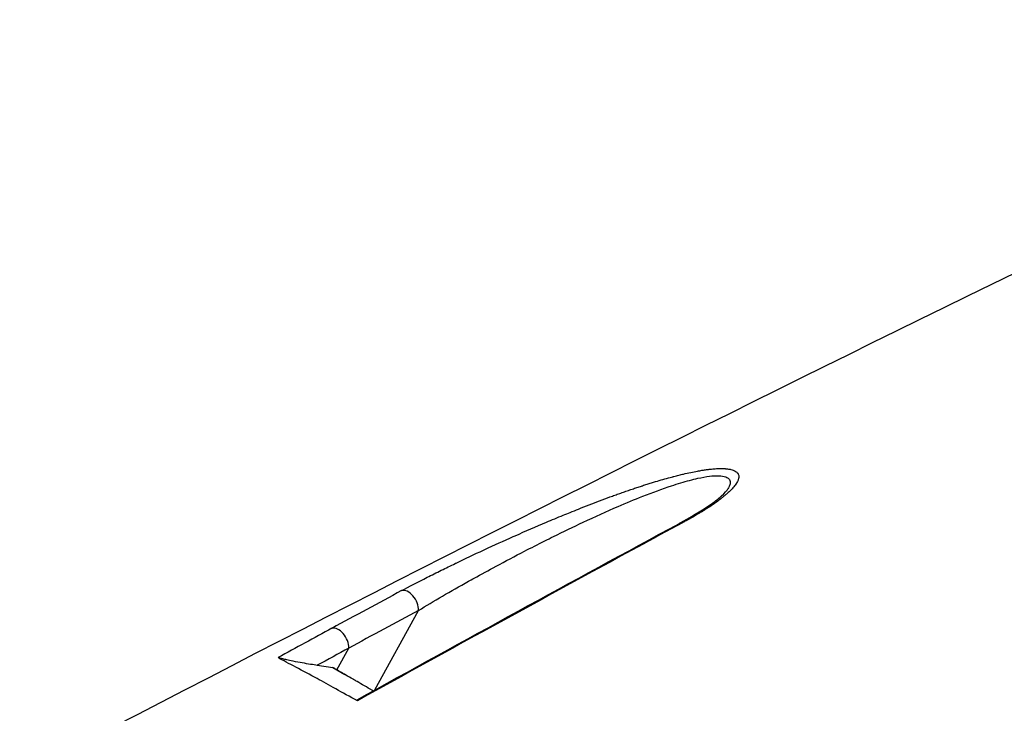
# Model space of a CAD drawing. Header units: millimetres. Extents: x 0 to 4378, y 0 to 2376.
# Tile 647 of 656: x 2618 to 2650, y 2007 to 2030. Entities that reach past the tile are written whole.
import ezdxf

# ---------------------------------------------------------------- set-up
doc = ezdxf.new("R2010")
doc.units = ezdxf.units.MM
doc.header["$LTSCALE"] = 0.2
doc.layers.add('01_Object Line', color=4, linetype='Continuous')

# ---------------------------------------------------------------- blocks, each defined once
blk = doc.blocks.new('A$C0a0b2bc4')
for p, q in [((-96.506, 1155.226), (-96.506, 1155.226)), ((-108.069, 1148.634), (-106.638, 1151.241)), ((-109.313, 1149.291), (-108.921, 1150.006)), ((-109.442, 1149.364), (-109.958, 1149.439)), ((-109.442, 1149.366), (-109.051, 1149.14)), ((-108.123, 1148.604), (-108.132, 1148.61))]:
    blk.add_line(p, q)
for centre, major_axis, ratio, start_param, end_param in [((-97.867, 1153.654), (-0.238, 0.44), 0.574125, 5.91649, 6.250217), ((-132.379, 385.344), (435.313, 800.982), 0.572292, 0.719728, 0.72334), ((-106.998, 1151.434), (-0.237, 0.44), 0.615629, 3.963424, 6.144084), ((-126.402, 375.382), (434.09, 810.828), 0.577153, 0.716886, 0.720465), ((-132.787, 368.864), (444.565, 818.233), 0.572361, 0.723269, 0.725999), ((-109.281, 1150.198), (-0.239, 0.439), 0.613705, 3.961384, 6.133404), ((-126.711, 361.879), (441.656, 824.96), 0.577153, 0.720459, 0.722056)]:
    blk.add_ellipse(centre, major_axis=major_axis, ratio=ratio, start_param=start_param, end_param=end_param)
for points in [[(-119.702, 1145.821), (-103.238, 1154.444), (-86.636, 1162.682), (-69.793, 1170.604)], [(-108.654, 1148.311), (-105.134, 1150.259), (-101.614, 1152.187), (-98.095, 1154.094)]]:
    blk.add_open_spline(points, degree=3)
for points, knots in [([(-107.195, 1151.89), (-106.942, 1152.027), (-106.655, 1152.176), (-106.358, 1152.326), (-106.282, 1152.364), (-106.206, 1152.403), (-106.129, 1152.441), (-106.051, 1152.48), (-105.973, 1152.519), (-105.895, 1152.557), (-105.742, 1152.632), (-105.59, 1152.706), (-105.443, 1152.778), (-105.431, 1152.783), (-105.419, 1152.789), (-105.408, 1152.795), (-105.118, 1152.934), (-104.815, 1153.078), (-104.509, 1153.22), (-104.497, 1153.225), (-104.485, 1153.231), (-104.473, 1153.236), (-104.161, 1153.381), (-103.846, 1153.524), (-103.538, 1153.661), (-103.517, 1153.67), (-103.496, 1153.68), (-103.476, 1153.689), (-103.13, 1153.842), (-102.796, 1153.987), (-102.452, 1154.133), (-102.271, 1154.209), (-102.088, 1154.286), (-101.899, 1154.363), (-101.824, 1154.394), (-101.748, 1154.425), (-101.672, 1154.456), (-101.581, 1154.492), (-101.492, 1154.528), (-101.403, 1154.564), (-101.167, 1154.658), (-100.936, 1154.747), (-100.71, 1154.833), (-100.593, 1154.877), (-100.481, 1154.919), (-100.371, 1154.959), (-100.317, 1154.979), (-100.263, 1154.999), (-100.209, 1155.018), (-100.157, 1155.037), (-100.103, 1155.056), (-100.049, 1155.076), (-99.998, 1155.094), (-99.945, 1155.113), (-99.891, 1155.131), (-99.862, 1155.141), (-99.833, 1155.151), (-99.804, 1155.162), (-99.749, 1155.181), (-99.695, 1155.199), (-99.643, 1155.217), (-99.59, 1155.235), (-99.538, 1155.252), (-99.487, 1155.269), (-99.436, 1155.286), (-99.385, 1155.303), (-99.334, 1155.319), (-99.324, 1155.323), (-99.314, 1155.326), (-99.303, 1155.33), (-99.255, 1155.345), (-99.206, 1155.361), (-99.157, 1155.377), (-99.11, 1155.391), (-99.063, 1155.406), (-99.015, 1155.421), (-98.97, 1155.435), (-98.923, 1155.449), (-98.876, 1155.464), (-98.711, 1155.514), (-98.553, 1155.559), (-98.401, 1155.6), (-98.37, 1155.609), (-98.341, 1155.617), (-98.312, 1155.624), (-98.301, 1155.627), (-98.29, 1155.63), (-98.28, 1155.633), (-98.252, 1155.64), (-98.224, 1155.647), (-98.196, 1155.655), (-98.169, 1155.662), (-98.142, 1155.668), (-98.114, 1155.675), (-98.088, 1155.682), (-98.062, 1155.688), (-98.034, 1155.695), (-98.011, 1155.701), (-97.988, 1155.706), (-97.964, 1155.712), (-97.8, 1155.751), (-97.646, 1155.783), (-97.502, 1155.81), (-97.477, 1155.814), (-97.454, 1155.818), (-97.431, 1155.822), (-97.408, 1155.826), (-97.385, 1155.83), (-97.363, 1155.834), (-97.354, 1155.835), (-97.345, 1155.837), (-97.336, 1155.838), (-97.294, 1155.845), (-97.252, 1155.851), (-97.208, 1155.857), (-97.188, 1155.859), (-97.167, 1155.862), (-97.145, 1155.865), (-97.131, 1155.866), (-97.116, 1155.868), (-97.101, 1155.87), (-97.065, 1155.874), (-97.031, 1155.877), (-96.998, 1155.88), (-96.973, 1155.882), (-96.949, 1155.884), (-96.925, 1155.886), (-96.893, 1155.888), (-96.862, 1155.89), (-96.832, 1155.891), (-96.804, 1155.892), (-96.777, 1155.893), (-96.75, 1155.893), (-96.724, 1155.893), (-96.698, 1155.893), (-96.673, 1155.892), (-96.649, 1155.891), (-96.625, 1155.89), (-96.602, 1155.888), (-96.596, 1155.888), (-96.59, 1155.888), (-96.584, 1155.887), (-96.562, 1155.885), (-96.54, 1155.883), (-96.519, 1155.88), (-96.499, 1155.878), (-96.479, 1155.875), (-96.46, 1155.871), (-96.442, 1155.868), (-96.424, 1155.864), (-96.406, 1155.86), (-96.379, 1155.853), (-96.354, 1155.846), (-96.331, 1155.837), (-96.307, 1155.827), (-96.285, 1155.817), (-96.265, 1155.805), (-96.246, 1155.794), (-96.229, 1155.781), (-96.214, 1155.768), (-96.204, 1155.758), (-96.194, 1155.747), (-96.186, 1155.736), (-96.164, 1155.705), (-96.153, 1155.669), (-96.152, 1155.63), (-96.151, 1155.617), (-96.152, 1155.604), (-96.154, 1155.59), (-96.155, 1155.586), (-96.155, 1155.583), (-96.156, 1155.579), (-96.158, 1155.566), (-96.162, 1155.551), (-96.167, 1155.536), (-96.172, 1155.521), (-96.178, 1155.505), (-96.185, 1155.489), (-96.193, 1155.472), (-96.202, 1155.455), (-96.212, 1155.437), (-96.217, 1155.428), (-96.222, 1155.419), (-96.228, 1155.41), (-96.252, 1155.372), (-96.281, 1155.333), (-96.314, 1155.293), (-96.351, 1155.248), (-96.393, 1155.204), (-96.438, 1155.16), (-96.458, 1155.14), (-96.479, 1155.121), (-96.499, 1155.101), (-96.522, 1155.081), (-96.545, 1155.06), (-96.57, 1155.039), (-96.585, 1155.025), (-96.601, 1155.012), (-96.617, 1154.998), (-96.644, 1154.976), (-96.673, 1154.953), (-96.702, 1154.93), (-96.83, 1154.828), (-96.977, 1154.724), (-97.124, 1154.627), (-97.14, 1154.617), (-97.156, 1154.606), (-97.172, 1154.596), (-97.192, 1154.583), (-97.212, 1154.571), (-97.232, 1154.558), (-97.261, 1154.539), (-97.29, 1154.521), (-97.32, 1154.502), (-97.35, 1154.484), (-97.381, 1154.465), (-97.411, 1154.447), (-97.442, 1154.428), (-97.473, 1154.409), (-97.504, 1154.391), (-97.527, 1154.378), (-97.55, 1154.364), (-97.572, 1154.351), (-97.581, 1154.346), (-97.59, 1154.341), (-97.599, 1154.336), (-97.625, 1154.321), (-97.651, 1154.306), (-97.677, 1154.291), (-97.74, 1154.255), (-97.805, 1154.219), (-97.879, 1154.179), (-97.91, 1154.162), (-97.944, 1154.144), (-97.979, 1154.124), (-97.986, 1154.121), (-97.992, 1154.117), (-97.999, 1154.114)], [0, 0, 0, 0, 0.0606097, 0.0606097, 0.0606097, 0.0760926, 0.0760926, 0.0760926, 0.0917898, 0.0917898, 0.0917898, 0.1225414, 0.1225414, 0.1225414, 0.125, 0.125, 0.125, 0.185671, 0.185671, 0.185671, 0.1880403, 0.1880403, 0.1880403, 0.25, 0.25, 0.25, 0.2541675, 0.2541675, 0.2541675, 0.3239194, 0.3239194, 0.3239194, 0.3605055, 0.3605055, 0.3605055, 0.375, 0.375, 0.375, 0.3920699, 0.3920699, 0.3920699, 0.4375, 0.4375, 0.4375, 0.4610182, 0.4610182, 0.4610182, 0.4724516, 0.4724516, 0.4724516, 0.4836295, 0.4836295, 0.4836295, 0.4943265, 0.4943265, 0.4943265, 0.5, 0.5, 0.5, 0.510606, 0.510606, 0.510606, 0.5212304, 0.5212304, 0.5212304, 0.5317597, 0.5317597, 0.5317597, 0.5339079, 0.5339079, 0.5339079, 0.5439621, 0.5439621, 0.5439621, 0.5534615, 0.5534615, 0.5534615, 0.5625, 0.5625, 0.5625, 0.59375, 0.59375, 0.59375, 0.6000797, 0.6000797, 0.6000797, 0.6024545, 0.6024545, 0.6024545, 0.6086674, 0.6086674, 0.6086674, 0.6147125, 0.6147125, 0.6147125, 0.6203648, 0.6203648, 0.6203648, 0.625, 0.625, 0.625, 0.65625, 0.65625, 0.65625, 0.6616327, 0.6616327, 0.6616327, 0.6670453, 0.6670453, 0.6670453, 0.6693115, 0.6693115, 0.6693115, 0.6795832, 0.6795832, 0.6795832, 0.6843068, 0.6843068, 0.6843068, 0.6875, 0.6875, 0.6875, 0.6949011, 0.6949011, 0.6949011, 0.7005456, 0.7005456, 0.7005456, 0.7082314, 0.7082314, 0.7082314, 0.7154474, 0.7154474, 0.7154474, 0.7225734, 0.7225734, 0.7225734, 0.7295267, 0.7295267, 0.7295267, 0.7312887, 0.7312887, 0.7312887, 0.7379202, 0.7379202, 0.7379202, 0.7441227, 0.7441227, 0.7441227, 0.75, 0.75, 0.75, 0.7591085, 0.7591085, 0.7591085, 0.768686, 0.768686, 0.768686, 0.7781797, 0.7781797, 0.7781797, 0.7850609, 0.7850609, 0.7850609, 0.8042655, 0.8042655, 0.8042655, 0.8108796, 0.8108796, 0.8108796, 0.8125, 0.8125, 0.8125, 0.8190163, 0.8190163, 0.8190163, 0.8256556, 0.8256556, 0.8256556, 0.8325276, 0.8325276, 0.8325276, 0.8359779, 0.8359779, 0.8359779, 0.8506488, 0.8506488, 0.8506488, 0.8673146, 0.8673146, 0.8673146, 0.875, 0.875, 0.875, 0.883205, 0.883205, 0.883205, 0.8882626, 0.8882626, 0.8882626, 0.8966706, 0.8966706, 0.8966706, 0.9334822, 0.9334822, 0.9334822, 0.9375, 0.9375, 0.9375, 0.9423621, 0.9423621, 0.9423621, 0.9492937, 0.9492937, 0.9492937, 0.9562254, 0.9562254, 0.9562254, 0.9633498, 0.9633498, 0.9633498, 0.96875, 0.96875, 0.96875, 0.9708858, 0.9708858, 0.9708858, 0.9771847, 0.9771847, 0.9771847, 0.9922363, 0.9922363, 0.9922363, 0.9987827, 0.9987827, 0.9987827, 1, 1, 1, 1]), ([(-106.638, 1151.241), (-106.391, 1151.393), (-106.129, 1151.549), (-105.856, 1151.709), (-105.582, 1151.868), (-105.297, 1152.03), (-105.002, 1152.195), (-104.941, 1152.229), (-104.88, 1152.263), (-104.818, 1152.297), (-104.582, 1152.428), (-104.341, 1152.56), (-104.099, 1152.69), (-103.793, 1152.855), (-103.483, 1153.018), (-103.17, 1153.181), (-102.951, 1153.294), (-102.73, 1153.407), (-102.508, 1153.519), (-102.412, 1153.568), (-102.315, 1153.616), (-102.218, 1153.664), (-101.897, 1153.824), (-101.569, 1153.982), (-101.244, 1154.134), (-100.862, 1154.313), (-100.48, 1154.486), (-100.1, 1154.651), (-99.833, 1154.766), (-99.565, 1154.877), (-99.298, 1154.982), (-98.974, 1155.109), (-98.658, 1155.225), (-98.352, 1155.326), (-98.25, 1155.36), (-98.149, 1155.392), (-98.05, 1155.422), (-97.853, 1155.482), (-97.663, 1155.533), (-97.487, 1155.572), (-97.355, 1155.601), (-97.229, 1155.624), (-97.113, 1155.639), (-96.998, 1155.653), (-96.894, 1155.659), (-96.804, 1155.656), (-96.714, 1155.653), (-96.637, 1155.641), (-96.578, 1155.619), (-96.52, 1155.598), (-96.478, 1155.567), (-96.455, 1155.528), (-96.431, 1155.489), (-96.425, 1155.442), (-96.436, 1155.388), (-96.44, 1155.371), (-96.445, 1155.353), (-96.452, 1155.334), (-96.465, 1155.3), (-96.483, 1155.264), (-96.506, 1155.226)], [0, 0, 0, 0, 0.0645641, 0.0645641, 0.0645641, 0.1291281, 0.1291281, 0.1291281, 0.1424569, 0.1424569, 0.1424569, 0.1936922, 0.1936922, 0.1936922, 0.2582563, 0.2582563, 0.2582563, 0.3033496, 0.3033496, 0.3033496, 0.3228204, 0.3228204, 0.3228204, 0.3873844, 0.3873844, 0.3873844, 0.4631683, 0.4631683, 0.4631683, 0.5165126, 0.5165126, 0.5165126, 0.5810767, 0.5810767, 0.5810767, 0.6026554, 0.6026554, 0.6026554, 0.6456407, 0.6456407, 0.6456407, 0.6779228, 0.6779228, 0.6779228, 0.7102048, 0.7102048, 0.7102048, 0.7424869, 0.7424869, 0.7424869, 0.7747689, 0.7747689, 0.7747689, 0.8070509, 0.8070509, 0.8070509, 0.8175676, 0.8175676, 0.8175676, 0.836718, 0.836718, 0.836718, 0.836718]), ([(-98.105, 1154.094), (-97.737, 1154.294), (-97.393, 1154.495), (-96.962, 1154.793), (-96.828, 1154.897), (-96.61, 1155.091), (-96.53, 1155.188), (-96.506, 1155.226)], [0, 0, 0, 0, 0.1540496, 0.1540496, 0.2386632, 0.2386632, 0.3291106, 0.3291106, 0.3291106, 0.3291106]), ([(-97.999, 1154.114), (-98.98, 1153.582), (-99.961, 1153.049), (-100.941, 1152.514), (-103.507, 1151.114), (-106.074, 1149.704), (-108.64, 1148.282)], [0, 0, 0, 0, 0.2372022, 0.2372022, 0.2372022, 0.8578116, 0.8578116, 0.8578116, 0.8578116]), ([(-109.958, 1149.44), (-110.076, 1149.457), (-110.256, 1149.486), (-110.538, 1149.537), (-110.64, 1149.556), (-110.836, 1149.595), (-110.905, 1149.609), (-110.999, 1149.63), (-111.044, 1149.64), (-111.118, 1149.658), (-111.148, 1149.666), (-111.19, 1149.678), (-111.205, 1149.682), (-111.227, 1149.689), (-111.234, 1149.692), (-111.238, 1149.694)], [0.0002589, 0.0002589, 0.0002589, 0.0002589, 0.0589869, 0.0589869, 0.0865651, 0.0865651, 0.1116531, 0.1116531, 0.1354205, 0.1354205, 0.1544738, 0.1544738, 0.1686229, 0.1686229, 0.1826471, 0.1826471, 0.1826471, 0.1826471]), ([(-108.64, 1148.282), (-109.139, 1148.547), (-109.589, 1148.805), (-110.426, 1149.262), (-110.921, 1149.511), (-111.238, 1149.694)], [0.0000044, 0.0000044, 0.0000044, 0.0000044, 0.3995554, 0.3995554, 0.9019012, 0.9019012, 0.9019012, 0.9019012]), ([(-108.123, 1148.604), (-108.133, 1148.61), (-108.143, 1148.616), (-108.152, 1148.621), (-108.242, 1148.673), (-108.327, 1148.722), (-108.409, 1148.769), (-108.492, 1148.817), (-108.572, 1148.863), (-108.648, 1148.907), (-108.689, 1148.931), (-108.728, 1148.954), (-108.767, 1148.976), (-108.772, 1148.979), (-108.777, 1148.982), (-108.783, 1148.985), (-108.866, 1149.033), (-108.944, 1149.078), (-109.016, 1149.12), (-109.086, 1149.16), (-109.151, 1149.198), (-109.21, 1149.232), (-109.266, 1149.264), (-109.317, 1149.294), (-109.364, 1149.321), (-109.391, 1149.337), (-109.417, 1149.352), (-109.442, 1149.366)], [0.2376653, 0.2376653, 0.2376653, 0.2376653, 0.2496691, 0.2496691, 0.2496691, 0.3608437, 0.3608437, 0.3608437, 0.4752519, 0.4752519, 0.4752519, 0.5366951, 0.5366951, 0.5366951, 0.5448948, 0.5448948, 0.5448948, 0.6781774, 0.6781774, 0.6781774, 0.8073979, 0.8073979, 0.8073979, 0.928711, 0.928711, 0.928711, 1, 1, 1, 1]), ([(-108.64, 1148.282), (-108.65, 1148.288), (-108.656, 1148.292), (-108.662, 1148.301), (-108.661, 1148.304), (-108.657, 1148.308), (-108.656, 1148.31), (-108.654, 1148.311)], [0.00000022, 0.00000022, 0.00000022, 0.00000022, 0.00809349, 0.00809349, 0.01746003, 0.01746003, 0.02123408, 0.02123408, 0.02123408, 0.02123408])]:
    blk.add_open_spline(points, degree=3, knots=knots)

msp = doc.modelspace()

# ---------------------------------------------------------------- block references
at = {"layer": '01_Object Line'}
msp.add_blockref('A$C0a0b2bc4', (2737.807, 859.146), dxfattribs=at)

doc.saveas('drawing.dxf')
